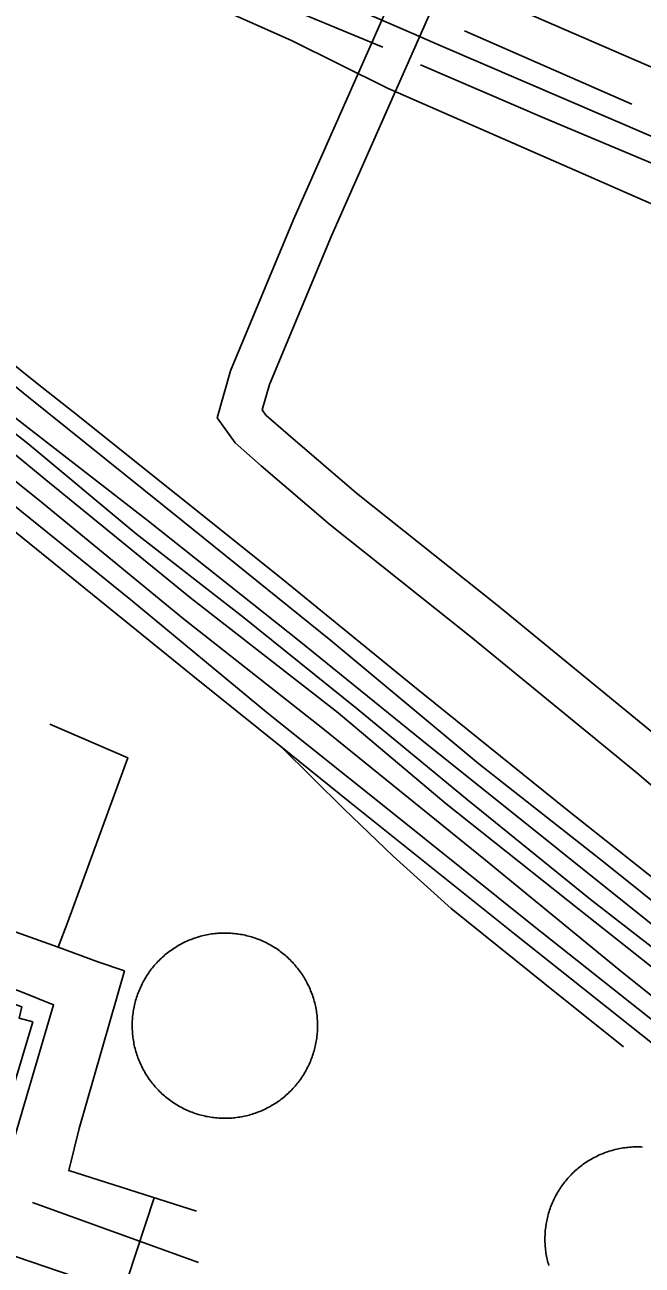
# Model space of a CAD drawing. Extents: x 3704301 to 3742427, y 506229 to 532009.
# Drawn here: x 3711772 to 3712222, y 525002 to 525905 of the extents above; entities that cross this region are included whole.
import ezdxf

# ---------------------------------------------------------------- set-up
doc = ezdxf.new("R2010")
doc.units = 0
for name, color, linetype in [('V-DOMW-TANK', 7, 'Continuous'), ('V-RAIL-TRAK', 7, 'Continuous'), ('V-ROAD-CNTR', 7, 'Continuous'), ('V-SITE-OTLN', 7, 'Continuous'), ('V-TOPO-SHOR', 7, 'Continuous'), ('V-UTIL-LINE', 7, 'Continuous')]:
    doc.layers.add(name, color=color, linetype=linetype)

msp = doc.modelspace()

# ---------------------------------------------------------------- linework, layer by layer
at = {"layer": 'V-DOMW-TANK'}
for points in [[(3711854.71, 525153.15), (3711854.31, 525154.26), (3711853.93, 525155.38), (3711853.57, 525156.5), (3711853.23, 525157.62), (3711852.91, 525158.76), (3711852.61, 525159.89), (3711852.33, 525161.04), (3711852.07, 525162.18), (3711851.83, 525163.34), (3711851.61, 525164.49), (3711851.41, 525165.65), (3711851.23, 525166.81), (3711851.08, 525167.98), (3711850.94, 525169.15), (3711850.82, 525170.32), (3711850.72, 525171.49), (3711850.64, 525172.67), (3711850.59, 525173.84), (3711850.55, 525175.02), (3711850.54, 525176.2), (3711850.54, 525177.38), (3711850.56, 525178.55), (3711850.61, 525179.72), (3711850.68, 525180.9), (3711850.76, 525182.07), (3711850.87, 525183.24), (3711851, 525184.42), (3711851.15, 525185.58), (3711851.32, 525186.75), (3711851.5, 525187.91), (3711851.71, 525189.07), (3711851.94, 525190.22), (3711852.19, 525191.37), (3711852.46, 525192.52), (3711852.75, 525193.66), (3711853.06, 525194.79), (3711853.39, 525195.92), (3711853.74, 525197.05), (3711854.11, 525198.17), (3711854.5, 525199.28), (3711854.9, 525200.38), (3711855.33, 525201.48), (3711855.77, 525202.57), (3711856.24, 525203.65), (3711856.72, 525204.72), (3711857.22, 525205.79), (3711857.74, 525206.84), (3711858.28, 525207.89), (3711858.84, 525208.92), (3711859.41, 525209.95), (3711860, 525210.97), (3711860.61, 525211.97), (3711861.24, 525212.97), (3711861.89, 525213.95), (3711862.55, 525214.93), (3711863.23, 525215.89), (3711863.92, 525216.84), (3711864.64, 525217.78), (3711865.37, 525218.7), (3711866.11, 525219.61), (3711866.87, 525220.51), (3711867.65, 525221.39), (3711868.44, 525222.27), (3711869.24, 525223.12), (3711870.06, 525223.97), (3711870.9, 525224.8), (3711871.75, 525225.61), (3711872.61, 525226.41), (3711873.49, 525227.19), (3711874.38, 525227.96), (3711875.28, 525228.71), (3711876.2, 525229.45), (3711877.14, 525230.17), (3711878.08, 525230.88), (3711879.03, 525231.56), (3711880, 525232.23), (3711880.98, 525232.89), (3711881.97, 525233.52), (3711882.97, 525234.14), (3711883.98, 525234.75), (3711885, 525235.33), (3711886.03, 525235.9), (3711887.07, 525236.44), (3711888.12, 525236.97), (3711889.18, 525237.49), (3711890.25, 525237.98), (3711891.33, 525238.45), (3711892.41, 525238.91), (3711893.51, 525239.34), (3711894.61, 525239.76), (3711895.71, 525240.16), (3711896.83, 525240.54), (3711897.95, 525240.9), (3711899.08, 525241.24), (3711900.21, 525241.56), (3711901.35, 525241.86), (3711902.49, 525242.14), (3711903.64, 525242.4), (3711904.79, 525242.64), (3711905.95, 525242.86)], [(3711905.95, 525242.86), (3711907.11, 525243.06), (3711908.27, 525243.23), (3711909.44, 525243.4), (3711910.6, 525243.53), (3711911.78, 525243.65), (3711912.95, 525243.75), (3711914.12, 525243.83), (3711915.3, 525243.88), (3711916.47, 525243.92), (3711917.65, 525243.94), (3711918.83, 525243.93), (3711920, 525243.9), (3711921.18, 525243.86), (3711922.36, 525243.79), (3711923.53, 525243.71), (3711924.7, 525243.6), (3711925.87, 525243.47), (3711927.04, 525243.32), (3711928.2, 525243.15), (3711929.36, 525242.96), (3711930.52, 525242.76), (3711931.68, 525242.53), (3711932.83, 525242.28), (3711933.97, 525242.01), (3711935.11, 525241.72), (3711936.25, 525241.41), (3711937.38, 525241.08), (3711938.5, 525240.73), (3711939.62, 525240.36), (3711940.73, 525239.97), (3711941.83, 525239.57), (3711942.93, 525239.14), (3711944.02, 525238.7), (3711945.1, 525238.23), (3711946.18, 525237.75), (3711947.24, 525237.25), (3711948.3, 525236.73), (3711949.34, 525236.19), (3711950.38, 525235.63), (3711951.41, 525235.06), (3711952.42, 525234.46), (3711953.43, 525233.85), (3711954.43, 525233.23), (3711955.41, 525232.58), (3711956.38, 525231.92), (3711957.34, 525231.24), (3711958.29, 525230.55), (3711959.23, 525229.83), (3711960.15, 525229.1), (3711961.06, 525228.36), (3711961.96, 525227.6), (3711962.85, 525226.82), (3711963.72, 525226.03), (3711964.58, 525225.23), (3711965.42, 525224.41), (3711966.25, 525223.57), (3711967.06, 525222.72), (3711967.86, 525221.86), (3711968.65, 525220.98), (3711969.42, 525220.09), (3711970.17, 525219.18), (3711970.9, 525218.26), (3711971.62, 525217.33), (3711972.33, 525216.39), (3711973.02, 525215.44), (3711973.69, 525214.47), (3711974.34, 525213.49), (3711974.98, 525212.51), (3711975.6, 525211.5), (3711976.2, 525210.49), (3711976.78, 525209.47), (3711977.35, 525208.44), (3711977.9, 525207.4), (3711978.43, 525206.34), (3711978.94, 525205.29), (3711979.43, 525204.22), (3711979.91, 525203.14), (3711980.36, 525202.05), (3711980.8, 525200.96), (3711981.21, 525199.86), (3711981.62, 525198.75), (3711981.99, 525197.64), (3711982.35, 525196.52), (3711982.69, 525195.39), (3711983.01, 525194.26), (3711983.31, 525193.12), (3711983.59, 525191.98), (3711983.85, 525190.83), (3711984.09, 525189.68), (3711984.31, 525188.52), (3711984.51, 525187.36), (3711984.69, 525186.2), (3711984.85, 525185.03), (3711984.99, 525183.86), (3711985.1, 525182.69), (3711985.2, 525181.52), (3711985.28, 525180.35), (3711985.34, 525179.17), (3711985.37, 525177.99), (3711985.39, 525176.82)], [(3711985.39, 525176.82), (3711985.39, 525175.64), (3711985.36, 525174.47), (3711985.31, 525173.29), (3711985.25, 525172.11), (3711985.16, 525170.94), (3711985.05, 525169.77), (3711984.92, 525168.6), (3711984.78, 525167.43), (3711984.61, 525166.27), (3711984.42, 525165.1), (3711984.21, 525163.95), (3711983.98, 525162.79), (3711983.73, 525161.64), (3711983.46, 525160.5), (3711983.17, 525159.35), (3711982.86, 525158.22), (3711982.53, 525157.09), (3711982.18, 525155.97), (3711981.82, 525154.85), (3711981.43, 525153.74), (3711981.02, 525152.63), (3711980.6, 525151.54), (3711980.15, 525150.45), (3711979.69, 525149.36), (3711979.2, 525148.29), (3711978.7, 525147.23), (3711978.18, 525146.17), (3711977.64, 525145.13), (3711977.08, 525144.09), (3711976.51, 525143.06), (3711975.92, 525142.05), (3711975.31, 525141.04), (3711974.68, 525140.05), (3711974.04, 525139.06), (3711973.37, 525138.09), (3711972.69, 525137.13), (3711972, 525136.18), (3711971.29, 525135.24), (3711970.56, 525134.31), (3711969.81, 525133.4), (3711969.05, 525132.51), (3711968.28, 525131.62), (3711967.49, 525130.75), (3711966.68, 525129.89), (3711965.86, 525129.05), (3711965.02, 525128.22), (3711964.17, 525127.41), (3711963.31, 525126.61), (3711962.43, 525125.82), (3711961.54, 525125.05), (3711960.64, 525124.3), (3711959.72, 525123.57), (3711958.79, 525122.84), (3711957.85, 525122.14), (3711956.89, 525121.45), (3711955.92, 525120.78), (3711954.95, 525120.13), (3711953.96, 525119.49), (3711952.96, 525118.87), (3711951.95, 525118.27), (3711950.92, 525117.69), (3711949.89, 525117.12), (3711948.85, 525116.57), (3711947.8, 525116.04), (3711946.74, 525115.53), (3711945.67, 525115.04), (3711944.59, 525114.56), (3711943.51, 525114.1), (3711942.42, 525113.67), (3711941.32, 525113.25), (3711940.21, 525112.85), (3711939.09, 525112.48), (3711937.97, 525112.12), (3711936.85, 525111.78), (3711935.71, 525111.46), (3711934.58, 525111.16), (3711933.43, 525110.88), (3711932.28, 525110.62), (3711931.13, 525110.38), (3711929.98, 525110.16), (3711928.82, 525109.96), (3711927.65, 525109.78), (3711926.49, 525109.62), (3711925.32, 525109.48), (3711924.15, 525109.36), (3711922.97, 525109.26), (3711921.8, 525109.19), (3711920.62, 525109.13), (3711919.45, 525109.09), (3711918.27, 525109.08), (3711917.1, 525109.09), (3711915.92, 525109.11), (3711914.74, 525109.16), (3711913.57, 525109.22), (3711912.39, 525109.31), (3711911.22, 525109.42), (3711910.05, 525109.54), (3711908.89, 525109.69), (3711907.72, 525109.86), (3711906.56, 525110.05)], [(3711906.56, 525110.05), (3711905.4, 525110.26), (3711904.25, 525110.49), (3711903.1, 525110.74), (3711901.95, 525111.01), (3711900.81, 525111.3), (3711899.67, 525111.61), (3711898.55, 525111.93), (3711897.42, 525112.28), (3711896.3, 525112.65), (3711895.19, 525113.04), (3711894.09, 525113.45), (3711892.99, 525113.87), (3711891.9, 525114.32), (3711890.82, 525114.78), (3711889.75, 525115.27), (3711888.68, 525115.77), (3711887.63, 525116.29), (3711886.58, 525116.83), (3711885.54, 525117.38), (3711884.52, 525117.96), (3711883.5, 525118.55), (3711882.49, 525119.16), (3711881.5, 525119.79), (3711880.52, 525120.43), (3711879.54, 525121.09), (3711878.58, 525121.78), (3711877.63, 525122.47), (3711876.69, 525123.18), (3711875.77, 525123.91), (3711874.86, 525124.65), (3711873.96, 525125.41), (3711873.08, 525126.19), (3711872.2, 525126.98), (3711871.35, 525127.79), (3711870.5, 525128.61), (3711869.68, 525129.44), (3711868.86, 525130.29), (3711868.06, 525131.16), (3711867.28, 525132.04), (3711866.51, 525132.93), (3711865.76, 525133.83), (3711865.02, 525134.75), (3711864.3, 525135.68), (3711863.59, 525136.62), (3711862.91, 525137.58), (3711862.24, 525138.54), (3711861.58, 525139.52), (3711860.94, 525140.51), (3711860.33, 525141.51), (3711859.72, 525142.53), (3711859.14, 525143.55), (3711858.57, 525144.58), (3711858.02, 525145.62), (3711857.5, 525146.67), (3711856.98, 525147.73), (3711856.49, 525148.8), (3711856.02, 525149.88), (3711855.56, 525150.96), (3711855.12, 525152.05), (3711854.71, 525153.15)], [(3712164.53, 525061.82), (3712165.24, 525062.75), (3712165.98, 525063.66), (3712166.73, 525064.56), (3712167.49, 525065.44), (3712168.27, 525066.32), (3712169.07, 525067.18), (3712169.88, 525068.02), (3712170.7, 525068.85), (3712171.54, 525069.67), (3712172.4, 525070.47), (3712173.26, 525071.26), (3712174.14, 525072.03), (3712175.04, 525072.78), (3712175.95, 525073.52), (3712176.87, 525074.24), (3712177.8, 525074.95), (3712178.74, 525075.64), (3712179.7, 525076.32), (3712180.67, 525076.97), (3712181.65, 525077.62), (3712182.64, 525078.24), (3712183.64, 525078.84), (3712184.65, 525079.43), (3712185.67, 525080), (3712186.7, 525080.56), (3712187.74, 525081.09), (3712188.79, 525081.61), (3712189.85, 525082.11), (3712190.92, 525082.59), (3712192, 525083.05), (3712193.08, 525083.49), (3712194.17, 525083.91), (3712195.27, 525084.32), (3712196.37, 525084.7), (3712197.49, 525085.07), (3712198.6, 525085.41), (3712199.73, 525085.74), (3712200.86, 525086.05), (3712201.99, 525086.33), (3712203.13, 525086.6), (3712204.27, 525086.85), (3712205.42, 525087.07), (3712206.58, 525087.28), (3712207.73, 525087.47), (3712208.89, 525087.64), (3712210.05, 525087.78), (3712211.22, 525087.91), (3712212.38, 525088.02), (3712213.55, 525088.1), (3712214.72, 525088.17), (3712215.89, 525088.21), (3712217.06, 525088.23), (3712218.22, 525088.24), (3712219.4, 525088.22), (3712220.56, 525088.19), (3712221.73, 525088.13)], [(3712153.63, 525001.92), (3712153.31, 525003.04), (3712153, 525004.17), (3712152.71, 525005.31), (3712152.45, 525006.45), (3712152.2, 525007.59), (3712151.97, 525008.74), (3712151.76, 525009.89), (3712151.58, 525011.05), (3712151.41, 525012.2), (3712151.27, 525013.37), (3712151.14, 525014.53), (3712151.03, 525015.69), (3712150.95, 525016.86), (3712150.88, 525018.03), (3712150.84, 525019.2), (3712150.81, 525020.37), (3712150.81, 525021.54), (3712150.82, 525022.71), (3712150.86, 525023.88), (3712150.92, 525025.05), (3712151, 525026.22), (3712151.1, 525027.38), (3712151.21, 525028.55), (3712151.35, 525029.71), (3712151.51, 525030.87), (3712151.69, 525032.03), (3712151.89, 525033.18), (3712152.11, 525034.33), (3712152.35, 525035.47), (3712152.61, 525036.61), (3712152.89, 525037.75), (3712153.19, 525038.88), (3712153.5, 525040.01), (3712153.84, 525041.13), (3712154.2, 525042.24), (3712154.58, 525043.35), (3712154.98, 525044.45), (3712155.39, 525045.55), (3712155.83, 525046.63), (3712156.28, 525047.71), (3712156.75, 525048.78), (3712157.24, 525049.84), (3712157.75, 525050.9), (3712158.28, 525051.94), (3712158.83, 525052.98), (3712159.39, 525054), (3712159.97, 525055.02), (3712160.57, 525056.03), (3712161.19, 525057.02), (3712161.82, 525058), (3712162.47, 525058.98), (3712163.14, 525059.94), (3712163.83, 525060.89), (3712164.53, 525061.82)]]:
    msp.add_lwpolyline(points, dxfattribs=at)
at = {"layer": 'V-RAIL-TRAK'}
for points in [[(3712608.78, 524928.89), (3712566.67, 524961.81), (3712496.5, 525018.18), (3712438.35, 525066.07), (3712367.67, 525121.93), (3712286.46, 525188.78), (3712183.71, 525268.58), (3712094.48, 525340.91), (3712014.28, 525407.26), (3711931.07, 525474.1), (3711853.38, 525534.45), (3711774.67, 525600.3), (3711675.93, 525677.62), (3711576.18, 525756.93), (3711512.02, 525807.3), (3711479.94, 525830.74), (3711443.86, 525854.67), (3711403.28, 525878.59), (3711319.11, 525930.42), (3711255.47, 525971.79), (3711209.87, 526003.2), (3711188.31, 526019.66), (3711153.99, 526050.83)], [(3711765.93, 526023.5), (3711817.52, 526001.02), (3711869.22, 525978.75), (3711921, 525956.69), (3712055.21, 525898.54), (3712072.95, 525890.85), (3712228.21, 525824.07), (3712393.49, 525752.33), (3712549.63, 525685.34), (3712688.33, 525624.2), (3712840.29, 525555.52), (3712950.6, 525499.98), (3713078.45, 525426.99), (3713187.84, 525363.42)], [(3711209.87, 526003.2), (3711277.04, 525948.83), (3711352.23, 525887.47), (3711451.48, 525806.16), (3711508.12, 525760.26), (3711571.28, 525713.39), (3711662.01, 525639.56), (3711745.72, 525570.22), (3711849.49, 525486.42), (3711949.75, 525403.6), (3712037.47, 525333.27), (3712142.73, 525248.97), (3712231.45, 525178.64), (3712295.61, 525127.26), (3712351.72, 525084.85)], [(3712413.23, 525048.17), (3712359.59, 525093.57), (3712298.94, 525141.96), (3712207.2, 525215.28), (3712107.45, 525297.09), (3711989.15, 525392.87), (3711887.9, 525472.68), (3711784.63, 525557.48), (3711685.88, 525636.79), (3711590.64, 525714.11), (3711502.42, 525782.44), (3711432.75, 525839.31), (3711372.09, 525888.2), (3711335.5, 525916.12), (3711319.11, 525930.42)], [(3711403.28, 525878.59), (3711469.44, 525827.21), (3711536.62, 525771.34), (3711614.8, 525712.49), (3711702.02, 525644.16), (3711787.74, 525573.82), (3711893.01, 525488.02), (3712000.27, 525404.22), (3712078.98, 525337.87), (3712175.72, 525261.06), (3712273.46, 525183.74), (3712372.73, 525099.93), (3712441.9, 525044.06), (3712500.42, 524996.01)], [(3711663.71, 525724.21), (3711774.99, 525633.92), (3711887.27, 525543.64), (3711995.04, 525456.84), (3712102.83, 525367.05), (3712194.55, 525294.72), (3712302.32, 525208.43), (3712394.06, 525134.6), (3712445.69, 525092.2), (3712494.31, 525052.79), (3712515.89, 525035.1), (3712551.43, 525002.61)], [(3711755.47, 525664.73), (3711781.46, 525643.93), (3711807.56, 525623.27), (3711957.44, 525503.56), (3712054.68, 525424.24), (3712165.96, 525334.45), (3712292.78, 525233.69), (3712424.62, 525127.44), (3712442.66, 525111.98), (3712484.29, 525071.55), (3712507.86, 525047.59), (3712551.43, 525002.61), (3712561.52, 524992.19), (3712585.09, 524968.23), (3712609.16, 524945.27), (3712622.2, 524933.8), (3712660.29, 524904.37), (3712687.66, 524880.19)], [(3712660.29, 524904.37), (3712603.15, 524946.76), (3712553.52, 524988.67), (3712474.82, 525052.02), (3712428.71, 525087.93), (3712368.06, 525135.31), (3712289.86, 525201.17), (3712161.03, 525304.42), (3712061.28, 525384.23), (3711972.05, 525456.56), (3711862.28, 525543.85), (3711746.5, 525633.63)], [(3711761.53, 525539.06), (3711894.61, 525431.24), (3711958.7, 525379.62), (3712008.85, 525339.24), (3712128.97, 525243.14), (3712229.08, 525163.45), (3712323.3, 525084.33), (3712405.74, 525019.3), (3712413.51, 525012.52), (3712421.14, 525005.57), (3712428.61, 524998.45)], [(3711958.7, 525379.62), (3712004.84, 525334.21), (3712040.44, 525299.77), (3712082.56, 525261.85), (3712150.73, 525206.98), (3712207.88, 525161.09)]]:
    msp.add_lwpolyline(points, dxfattribs=at)
at = {"layer": 'V-ROAD-CNTR'}
for points in [[(3712797.1, 525627.79), (3711966.37, 525987.97), (3711523.45, 526183.28), (3711356.16, 526255.57)], [(3712684.74, 524800.72), (3712710.14, 524835.6), (3712715.87, 524861.05), (3712710.38, 524879.14), (3712693.55, 524901.42), (3712650.67, 524949.68), (3712592.02, 525016.51), (3712514.06, 525098.85), (3712421.25, 525180.41), (3712333.81, 525261.34), (3712217.57, 525360.55), (3712096.93, 525459.55), (3711994.61, 525541.03), (3711944.37, 525584.1), (3711925.38, 525600.74), (3711912.35, 525618.94), (3711921.98, 525653.18), (3711967.88, 525763.34), (3712051.12, 525951.35)], [(3712277.41, 525348.92), (3712236.82, 525383.56), (3712115.79, 525482.88), (3712013.72, 525564.16), (3711964.02, 525606.77), (3711947.76, 525621.02), (3711945.13, 525624.69), (3711950.37, 525643.32), (3711995.45, 525751.5), (3712078.56, 525939.21)]]:
    msp.add_lwpolyline(points, dxfattribs=at)
at = {"layer": 'V-SITE-OTLN'}
for p, q in [((3711763.57, 525983.95), (3711966.54, 525893.66)), ((3711966.54, 525893.66), (3712036.17, 525859.02)), ((3712036.17, 525859.02), (3712172.47, 525799.22)), ((3712172.47, 525799.22), (3712364.82, 525714.81))]:
    msp.add_line(p, q, dxfattribs=at)
at = {"layer": 'V-TOPO-SHOR'}
msp.add_line((3712214.04, 525847.24), (3712092.23, 525900.61), dxfattribs=at)
for points in [[(3712032.84, 525888.82), (3711926.08, 525933.34), (3711775.11, 526000.63)], [(3712369.88, 525743.42), (3712273.01, 525785.63), (3712150.57, 525837.18), (3712060.25, 525876.07)]]:
    msp.add_lwpolyline(points, dxfattribs=at)
at = {"layer": 'V-UTIL-LINE'}
msp.add_line((3711778.08, 525047.72), (3711898.87, 525003.99), dxfattribs=at)
for points in [[(3711452.73, 525537.19), (3711413.17, 525453.8), (3711393.86, 525413.53), (3711391.03, 525409.27), (3711359.96, 525338.67), (3711359.49, 525339.15), (3711454.69, 525310.98), (3711604.36, 525259.75), (3711769.19, 525201.46), (3711793.35, 525191.58), (3711763.31, 525089.28), (3711759.52, 525089.75), (3711735.56, 525014.91), (3711755.93, 525007.86)], [(3711790.5, 525396.02), (3711847.35, 525371.55), (3711803.62, 525252.18), (3711796.56, 525233.71), (3711729.31, 525257.68), (3711726.95, 525252.94), (3711700.42, 525262.82), (3711703.24, 525273.24), (3711681.92, 525282.65)], [(3711757.84, 525001.24), (3711721.85, 525012.04), (3711740.62, 525076.45), (3711750.49, 525106.76), (3711755.7, 525103.93), (3711778.24, 525179.23), (3711768.29, 525182.05), (3711770.17, 525190.1), (3711658.85, 525230.07), (3711555.6, 525264.36), (3711399.78, 525314.16), (3711331.57, 525336.71), (3711333.93, 525341.45), (3711260.51, 525367.31)], [(3711796.56, 525233.71), (3711825.46, 525222.94), (3711844.88, 525216.36), (3711812.02, 525101.75), (3711804.53, 525070.97), (3711897.36, 525041.38)], [(3711866.57, 525051.19), (3711847.31, 524992.94), (3711846.37, 524987.25), (3711837.54, 524963.73)], [(3711756.39, 525011.7), (3711880.02, 524969.4), (3711948.7, 524944.48), (3711988.02, 524927.54)]]:
    msp.add_lwpolyline(points, dxfattribs=at)

doc.saveas('drawing.dxf')
